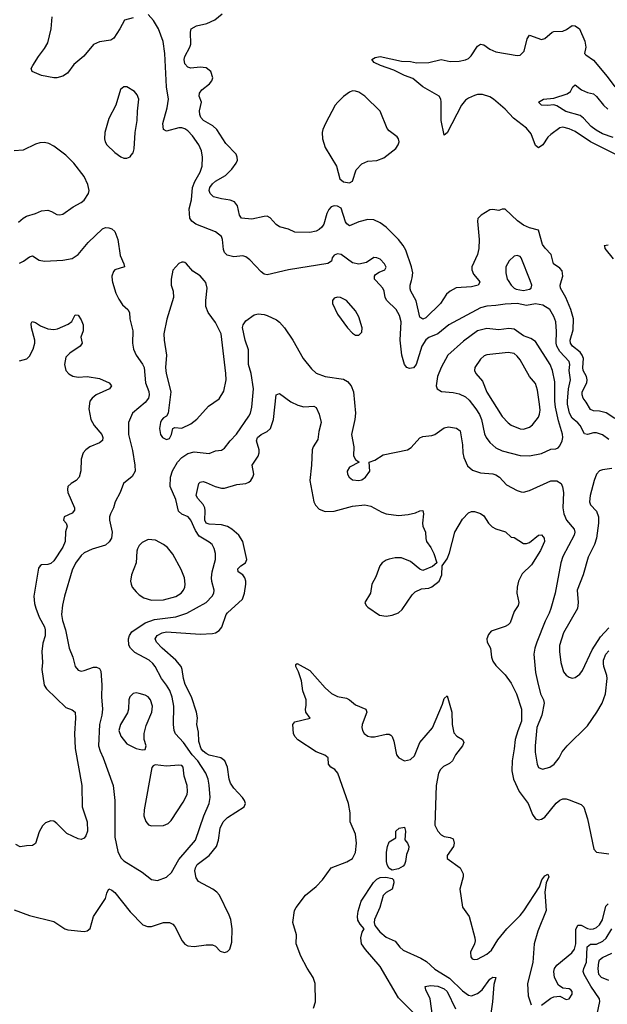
# Model space of a CAD drawing. Header units: inches. Extents: x 1682530 to 1839546, y 640742 to 791647.
# Tile 756 of 923: x 1762726 to 1766581, y 735254 to 741711. Entities that reach past the tile are written whole.
import ezdxf

# ---------------------------------------------------------------- set-up
doc = ezdxf.new("R2010")
doc.units = ezdxf.units.IN
doc.header["$MEASUREMENT"] = 0
doc.layers.add('B7763', color=7, linetype='Continuous')
doc.layers.add('B7764', color=7, linetype='Continuous')

msp = doc.modelspace()

# ---------------------------------------------------------------- linework, layer by layer
at = {"layer": 'B7763', "color": 5}
for points, elevation in [([(1763333.6, 740000), (1763334.7, 739990), (1763358, 739918), (1763377.1, 739877.1), (1763401.3, 739841.3), (1763435.5, 739810), (1763446.4, 739790), (1763448.8, 739750), (1763468.9, 739670), (1763466.4, 739590), (1763472.7, 739550), (1763490.4, 739510), (1763533, 739453), (1763543.8, 739430), (1763551.4, 739330), (1763573.5, 739273.5), (1763576.6, 739250), (1763571.3, 739228.7), (1763550, 739200.7), (1763466, 739130), (1763439.1, 739070), (1763439.2, 738990), (1763465.5, 738885.5), (1763482.3, 738790), (1763483.2, 738750), (1763464.1, 738715.9), (1763407.2, 738670), (1763384.6, 738610), (1763352, 738550), (1763342.3, 738510), (1763322.8, 738470), (1763316.5, 738450), (1763316.5, 738430), (1763333, 738350), (1763328.1, 738310), (1763314.1, 738285.9), (1763290, 738265.3), (1763201.4, 738238.6), (1763150, 738215.8), (1763130, 738198), (1763092.8, 738147.2), (1763070, 738101.6), (1763020.6, 737930), (1763008, 737872), (1763001.6, 737810), (1763007, 737770), (1763026.3, 737710), (1763050.2, 737590), (1763074.6, 737530), (1763090.4, 737470), (1763110, 737445.5), (1763130, 737439.3), (1763150, 737442.4), (1763210, 737464.4), (1763230, 737466), (1763250, 737456.3), (1763258, 737438), (1763266, 737350), (1763262.7, 737270), (1763269.2, 737189.2), (1763264.7, 737150), (1763249.2, 737090), (1763244.2, 736950), (1763253.2, 736913.2), (1763273, 736870), (1763338.5, 736690), (1763350.2, 736590), (1763350.2, 736350), (1763370, 736255.5), (1763390, 736214), (1763410, 736194.6), (1763530, 736120.3), (1763590, 736073.4), (1763630, 736066), (1763690, 736087.6), (1763721.9, 736118.1), (1763770, 736203.6), (1763879.1, 736330), (1763935, 736490), (1763969.8, 736570), (1763975.9, 736610), (1763968.4, 736691.6), (1763961.7, 736730), (1763946.4, 736770), (1763895.3, 736850), (1763858, 736890), (1763800.2, 736970), (1763748.4, 737028.4), (1763738.6, 737050), (1763734.9, 737090), (1763738.1, 737210), (1763727.5, 737267.5), (1763711.3, 737311.3), (1763690, 737347.4), (1763656.2, 737390), (1763614, 737470), (1763599.1, 737490), (1763576.3, 737510), (1763482.1, 737562.1), (1763452.6, 737590), (1763442.6, 737610), (1763441, 737650), (1763446.6, 737673.4), (1763462.3, 737697.7), (1763550, 737755.5), (1763610, 737777.4), (1763750, 737795.1), (1763821.8, 737818.2), (1763950.4, 737889.6), (1763988.6, 737930), (1764000.3, 737950), (1764002.8, 737970), (1763985.9, 738025.9), (1763984.1, 738050), (1763989, 738090), (1764011.6, 738170), (1764010.8, 738210), (1764002.7, 738242.7), (1763988.5, 738268.5), (1763970, 738285.3), (1763904.5, 738324.5), (1763880.4, 738360.4), (1763850, 738428.2), (1763832, 738450), (1763789.3, 738469.3), (1763768.3, 738488.3), (1763750, 738564.2), (1763714, 738650), (1763714.8, 738710), (1763728.6, 738751.4), (1763760.8, 738810), (1763790, 738840.7), (1763830, 738865.2), (1763870, 738876.5), (1763970, 738865.5), (1764010, 738884.6), (1764050, 738888.5), (1764070, 738901.6), (1764106, 738950), (1764148, 738992), (1764229.2, 739110.8), (1764239.3, 739130), (1764249.9, 739170.2), (1764259.6, 739290), (1764244.7, 739390), (1764226.3, 739450), (1764226.2, 739546.2), (1764205.8, 739610), (1764188.7, 739691.3), (1764191.5, 739710), (1764210, 739735.5), (1764265.1, 739774.9), (1764290, 739781.6), (1764330, 739777.6), (1764350, 739770.4), (1764410, 739743.7), (1764430, 739728.4), (1764462.6, 739690), (1764518.7, 739610), (1764586, 739490), (1764640.9, 739420.9), (1764670, 739393.4), (1764730, 739371.1), (1764850, 739353.8), (1764877.2, 739337.2), (1764901.2, 739310), (1764915.2, 739270), (1764928.9, 739130), (1764925.3, 739090), (1764903.6, 738990), (1764918, 738910), (1764914.9, 738850), (1764930, 738826.8), (1764952, 738810), (1764890, 738776.4), (1764873.4, 738750), (1764875.5, 738730), (1764886.9, 738710), (1764910, 738694), (1764950, 738689.2), (1764970, 738693.6), (1764995.4, 738710), (1765023.5, 738750), (1765018, 738810), (1765056.6, 738823.4), (1765110, 738858), (1765270, 738890.3), (1765293.5, 738906.5), (1765350, 738968.7), (1765370, 738978), (1765430, 738983.7), (1765449.7, 738990.3), (1765510, 739034.4), (1765538, 739042), (1765591.6, 739031.6), (1765615.1, 739015.1), (1765630, 738922), (1765633.1, 738870), (1765640.5, 738840.5), (1765664.2, 738784.2), (1765696.3, 738756.3), (1765750, 738739.6), (1765830, 738731.7), (1765850, 738725.2), (1765873.8, 738710), (1765920.4, 738660.4), (1765990, 738623.1), (1766015.1, 738615.1), (1766030, 738612.9), (1766070, 738623.6), (1766210, 738687.2), (1766250, 738686.9), (1766278.9, 738670), (1766287.6, 738647.6), (1766294, 738610), (1766288.9, 738510), (1766295.9, 738470), (1766312.8, 738430), (1766363.5, 738370), (1766367, 738350), (1766362.7, 738330), (1766288.3, 738190), (1766275.6, 738150), (1766238.5, 737950), (1766211, 737850), (1766200.3, 737819.7), (1766172.6, 737767.4), (1766118.4, 737630), (1766104.7, 737590), (1766098.8, 737550), (1766110.2, 737430), (1766122.5, 737370), (1766143.5, 737290), (1766162.2, 737250), (1766166.7, 737230), (1766150.8, 737150), (1766118.8, 737070), (1766107.5, 736950), (1766107.5, 736907.5), (1766120.8, 736830), (1766130, 736806.7), (1766156.2, 736796.2), (1766204.5, 736810), (1766232, 736830), (1766249.5, 736850), (1766264.5, 736870), (1766283.6, 736910), (1766316.3, 736950), (1766450, 737080.4), (1766512.1, 737170), (1766547.4, 737230), (1766568.6, 737290), (1766578.7, 737390), (1766578, 737410), (1766557.5, 737470), (1766555.2, 737490), (1766556.7, 737510), (1766570.5, 737550), (1766590, 737572.8)], 740), ([(1763720.4, 740000), (1763720.5, 739970), (1763734, 739930), (1763734.9, 739890), (1763692.5, 739747.5), (1763672.1, 739650), (1763674, 739610), (1763690.1, 739510.1), (1763683.7, 739430), (1763686.2, 739390), (1763718.8, 739270), (1763699.5, 739130), (1763688.9, 739111.1), (1763670, 739099.6), (1763656.1, 739083.9), (1763649.1, 739070), (1763643.2, 739030), (1763650.2, 738990), (1763662.6, 738970), (1763690, 738958.5), (1763710, 738965.2), (1763722.5, 738990), (1763730, 739030.6), (1763743.7, 739036.3), (1763790, 739032.6), (1763850, 739059.6), (1763888.4, 739091.6), (1763964, 739176), (1764035.5, 739224.5), (1764064.7, 739275.3), (1764079.8, 739350), (1764079.3, 739390), (1764048.3, 739650), (1764010, 739725.1), (1763963.5, 739790), (1763948.3, 739830), (1763946.6, 739870), (1763955.1, 739950), (1763947.3, 739987.3), (1763936.7, 740000)], 760), ([(1766590, 738958), (1766548.1, 738988.1), (1766510, 739001), (1766490, 739001.4), (1766450, 738990.7), (1766430, 738994.8), (1766403.4, 739050), (1766388.2, 739068.2), (1766350, 739098.3), (1766332.9, 739130), (1766319.9, 739190), (1766319.7, 739210), (1766327.1, 739290), (1766338.7, 739350), (1766330.8, 739410), (1766334.2, 739450), (1766330.7, 739470), (1766270, 739533.9), (1766249.5, 739569.5), (1766245.5, 739590), (1766247.2, 739667.2), (1766242.8, 739730), (1766230, 739765.4), (1766203.2, 739810), (1766157.9, 739837.9), (1766110, 739848), (1766050, 739836.9), (1765989, 739849), (1765910, 739845.2), (1765850, 739836), (1765790, 739833.3), (1765750, 739821.5), (1765540.9, 739710), (1765469, 739651), (1765410, 739626.9), (1765390, 739611.4), (1765363.7, 739570), (1765327.1, 739450), (1765310, 739428), (1765282.7, 739422.7), (1765264.7, 739430), (1765251, 739450), (1765232.9, 739510), (1765221.6, 739610), (1765227.9, 739730), (1765218.4, 739770), (1765196.4, 739810), (1765134.6, 739870), (1765124.2, 739890), (1765117.7, 739930), (1765107.4, 739950), (1765062.7, 740000)], 740), ([(1765737.2, 740000), (1765745.3, 739990), (1765734.4, 739970), (1765690, 739959.3), (1765590, 739951.5), (1765550.4, 739930), (1765526.4, 739910), (1765487.4, 739850), (1765390, 739756.8), (1765370, 739746.2), (1765350, 739759.6), (1765327.3, 739867.3), (1765291.2, 739930), (1765286.5, 739946.5), (1765287.4, 739970), (1765296.3, 740000)], 720), ([(1765930.3, 740000), (1765950.3, 739970), (1765970, 739950.3), (1765983.5, 739943.5), (1766030, 739935.5), (1766070, 739943.6), (1766080.7, 739950), (1766086, 739970), (1766074.4, 740000)], 740), ([(1766630, 739094.8), (1766572.1, 739132.1), (1766530, 739143), (1766490, 739146.4), (1766470, 739154), (1766443, 739203), (1766422.7, 739230), (1766415.6, 739250), (1766415.8, 739270), (1766446.7, 739330), (1766449.3, 739350), (1766444.1, 739370), (1766422.7, 739410), (1766419.4, 739430), (1766424.3, 739490), (1766416.8, 739510), (1766402.2, 739530), (1766353.3, 739570), (1766338.7, 739590), (1766336.8, 739610), (1766357.5, 739677.5), (1766359.4, 739750), (1766342, 739810), (1766308, 739890), (1766274.7, 739950), (1766272.2, 739970), (1766280.2, 740000)], 720), ([(1762725.5, 739474.5), (1762772.7, 739487.3), (1762790, 739504.4), (1762814.5, 739550), (1762825.1, 739590), (1762825.1, 739610), (1762803.5, 739690), (1762802, 739718), (1762807.9, 739732.1), (1762830, 739724.9), (1762863.8, 739703.8), (1762910, 739683.2), (1762950, 739679), (1762975.4, 739684.6), (1763044.8, 739715.2), (1763067.5, 739732.5), (1763090, 739774.8), (1763110, 739774), (1763130, 739743), (1763142.8, 739710), (1763142.4, 739670), (1763126.7, 739630), (1763136.3, 739590), (1763123.8, 739570), (1763056.1, 739523.9), (1763030, 739497.6), (1763020.2, 739450), (1763030, 739410.8), (1763049.1, 739389.1), (1763074.2, 739374.2), (1763110, 739365.8), (1763170, 739370.2), (1763250, 739356.9), (1763313, 739330), (1763328.4, 739310), (1763316.4, 739290), (1763228.4, 739250), (1763201.1, 739230), (1763185.5, 739210), (1763179.6, 739159.6), (1763192.7, 739090), (1763215.2, 739050), (1763264.4, 738990), (1763272, 738970), (1763268.9, 738951.1), (1763250, 738936.9), (1763186.7, 738910), (1763159.5, 738890), (1763142.3, 738870), (1763130.2, 738830), (1763128.5, 738751.5), (1763116, 738710), (1763097.6, 738690), (1763063.8, 738670), (1763042.6, 738650), (1763039, 738630), (1763042.4, 738610), (1763086.9, 738510), (1763086.5, 738493.5), (1763070, 738475.1), (1763018, 738450), (1763013.4, 738430), (1763030.3, 738410.3), (1763038.3, 738390), (1763027.3, 738352.7), (1763025, 738290), (1763010, 738252.9), (1762950, 738162.6), (1762930, 738145.4), (1762910, 738138.9), (1762870, 738135.6), (1762860.7, 738130), (1762850, 738114), (1762819.7, 737930), (1762823.4, 737883.4), (1762831.8, 737851.8), (1762853.3, 737793.3), (1762888.5, 737730), (1762893.2, 737710), (1762893, 737670), (1762877.7, 737622.3), (1762872.5, 737567.5), (1762875.6, 737495.6), (1762871, 737449), (1762887.5, 737347.5), (1762903, 737323), (1763030, 737199.7), (1763070, 737186.2), (1763089.4, 737169.4), (1763092.7, 737130), (1763085.1, 737030), (1763090.6, 736930.6), (1763134.8, 736690), (1763136.1, 736550), (1763168.4, 736450), (1763171.1, 736390), (1763160.8, 736359.2), (1763150, 736342.6), (1763130, 736335.3), (1763110, 736338.9), (1763035, 736375), (1762970, 736440.7), (1762950, 736454.5), (1762930, 736458), (1762895.6, 736444.4), (1762875.1, 736424.9), (1762854.1, 736385.9), (1762830, 736309.4), (1762810, 736295.1), (1762770, 736294), (1762730, 736286.3), (1762701.7, 736301.7)], 720), ([(1762690, 735873.4), (1762790, 735836.5), (1762950, 735797.6), (1763021.6, 735750), (1763041.8, 735741.8), (1763150, 735731.7), (1763170, 735735.8), (1763189.7, 735750.3), (1763211, 735830), (1763290, 735948), (1763297.3, 735982.7), (1763310, 736010.5), (1763330, 736003.7), (1763350, 735987.7), (1763450, 735861.6), (1763534.3, 735774.3), (1763564.5, 735764.5), (1763590, 735764.9), (1763670, 735791.5), (1763710, 735790.3), (1763730, 735779.5), (1763744.2, 735764.2), (1763791.1, 735671.1), (1763809.3, 735649.3), (1763830, 735637.4), (1763870, 735633.1), (1763950, 735644.4), (1763990, 735644.9), (1764010, 735634.8), (1764041.7, 735601.7), (1764070, 735593.4), (1764090, 735600.7), (1764105.1, 735614.9), (1764118.3, 735661.7), (1764119.1, 735750), (1764111.1, 735810), (1764099.5, 735839.5), (1764036.9, 735970), (1764019.7, 735990), (1763993.6, 736010), (1763899, 736059), (1763882.9, 736082.9), (1763874.9, 736130), (1763878.6, 736150), (1763890.7, 736170), (1763969, 736230), (1764016.8, 736290), (1764031.3, 736330), (1764042, 736410), (1764061.3, 736450), (1764090, 736478.3), (1764198, 736550), (1764207.3, 736570), (1764201.3, 736590), (1764186.9, 736610), (1764130.5, 736670.5), (1764110, 736704.2), (1764101, 736730), (1764089, 736810), (1764071.9, 736850), (1764046, 736870), (1763970, 736888.6), (1763950, 736898.4), (1763930, 736913.2), (1763916.9, 736930), (1763902.3, 736977.7), (1763898.4, 737038.4), (1763889, 737090), (1763892, 737132), (1763887, 737170), (1763853.6, 737270), (1763812.3, 737352.3), (1763801.3, 737390), (1763792.7, 737450), (1763784.9, 737470), (1763751.1, 737510), (1763659.9, 737590), (1763624, 737630), (1763614.8, 737650), (1763627.4, 737672.6), (1763662, 737690), (1763690, 737696.9), (1763910, 737681.6), (1763990, 737684.9), (1764010, 737690.3), (1764034, 737706), (1764051.8, 737728.2), (1764081.5, 737810), (1764090, 737821.3), (1764188.3, 737911.7), (1764200.7, 737950), (1764210.6, 738009.4), (1764209.8, 738030), (1764204, 738050), (1764190.4, 738070.4), (1764159.6, 738090), (1764156.4, 738110), (1764176.4, 738130), (1764206.9, 738150), (1764216.1, 738170), (1764189.8, 738290), (1764163.8, 738330), (1764116.8, 738370), (1764090, 738386.4), (1764050, 738398.1), (1763970, 738402.7), (1763950, 738409.9), (1763940.1, 738430), (1763943.9, 738490), (1763940.7, 738510), (1763930, 738530.7), (1763894.8, 738570), (1763884.8, 738590), (1763887.8, 738610), (1763902.3, 738670), (1763910, 738678.3), (1763919.5, 738680.5), (1763930, 738682.7), (1763950, 738676.5), (1764008.9, 738648.9), (1764050, 738638.2), (1764070, 738637.8), (1764150, 738662.9), (1764210, 738669.2), (1764230, 738678.3), (1764242.6, 738690), (1764256.1, 738710), (1764262, 738730), (1764251.2, 738790), (1764290.4, 738849.6), (1764297, 738870), (1764297, 738890), (1764280.7, 738950), (1764285.8, 738970), (1764309.7, 738990), (1764349.9, 739010.1), (1764370.8, 739030), (1764392.2, 739090), (1764409.6, 739250), (1764430, 739259.1), (1764504.2, 739204.2), (1764550, 739182.6), (1764590, 739172), (1764656.1, 739176.1), (1764670, 739168), (1764690, 739124), (1764704, 739070), (1764688, 739010), (1764681.5, 738958.5), (1764651.8, 738910), (1764645.3, 738890), (1764641.5, 738790), (1764629.1, 738690), (1764656, 738550), (1764666.8, 738526.8), (1764690, 738501.1), (1764730, 738485.8), (1764788.5, 738488.5), (1764910, 738520.5), (1764990, 738528.7), (1765030, 738520.7), (1765101.7, 738481.7), (1765130, 738471), (1765210, 738458.9), (1765273.5, 738466.5), (1765322, 738478), (1765350, 738490.8), (1765370, 738491.3), (1765374.4, 738470), (1765368.3, 738408.3), (1765370.4, 738390), (1765387.7, 738350), (1765390.5, 738309.5), (1765395.8, 738290), (1765423, 738250), (1765442, 738210), (1765462, 738150), (1765434.8, 738125.2), (1765370, 738099.3), (1765350, 738106.6), (1765290, 738158.4), (1765230, 738182.4), (1765190, 738182), (1765150, 738173.5), (1765130, 738166.6), (1765104.4, 738150), (1765088.7, 738130), (1765062.2, 738057.8), (1765037.1, 738010), (1765028.4, 737950), (1764990.8, 737890), (1764998.8, 737870), (1765010, 737858.8), (1765086.6, 737806.6), (1765130, 737800.4), (1765170, 737806.7), (1765210, 737821.3), (1765235.9, 737844.1), (1765301.3, 737938.7), (1765320.4, 737959.6), (1765361.5, 737978.5), (1765410, 737983), (1765430, 737992.7), (1765477, 738030), (1765496, 738070), (1765498, 738130), (1765530, 738176), (1765546.2, 738213.8), (1765579.7, 738350), (1765630, 738434.9), (1765670, 738476.3), (1765690, 738484.9), (1765710, 738484.9), (1765750, 738473), (1765770, 738458), (1765800.3, 738410), (1765824.6, 738384.6), (1765850, 738371.7), (1765912.1, 738352.1), (1765950, 738318), (1765970, 738314.4), (1766030, 738276.5), (1766050, 738275.5), (1766070, 738281.8), (1766130, 738330.3), (1766150, 738332.2), (1766160.5, 738320.5), (1766167, 738310), (1766169, 738290), (1766143.5, 738230), (1766082.9, 738137.1), (1766023.1, 738076.9), (1765997.8, 738030), (1765988.9, 737990), (1765986.7, 737950), (1766001, 737890), (1765996, 737870), (1765970, 737829.2), (1765943.4, 737756.6), (1765930, 737742), (1765910, 737731.1), (1765819.6, 737700.4), (1765800.5, 737679.5), (1765790.3, 737650), (1765792.9, 737630), (1765815.3, 737590), (1765820.3, 737530), (1765830, 737504.9), (1765850, 737476.4), (1765910, 737415.8), (1765950, 737360.3), (1765984.2, 737290), (1766016.8, 737190), (1766017.6, 737110), (1765992.8, 737047.2), (1765976.6, 736990), (1765970.7, 736930), (1765955.6, 736850), (1765954.5, 736785.5), (1765965.8, 736730), (1766003.6, 736650), (1766060.9, 736570), (1766090, 736498.8), (1766110, 736470.5), (1766130, 736464.4), (1766150, 736468.4), (1766170, 736481.3), (1766246, 736574), (1766270, 736593.8), (1766290, 736601.3), (1766310, 736601.3), (1766330, 736595.2), (1766410, 736564), (1766426.4, 736546.4), (1766451.8, 736470), (1766491.9, 736271.9), (1766510, 736251.5), (1766590, 736240.1)], 720), ([(1766610, 738767.1), (1766550, 738758.7), (1766530, 738751.5), (1766510, 738729.6), (1766493.4, 738690), (1766469.1, 738590), (1766464, 738550), (1766469.4, 738529.4), (1766508.7, 738488.7), (1766522.7, 738450), (1766523.8, 738410), (1766509.5, 738310), (1766497.7, 738270), (1766454.4, 738185.6), (1766421.7, 738070), (1766383.8, 737970), (1766390.2, 737889.8), (1766385, 737850), (1766293.1, 737690), (1766267.8, 737607.8), (1766267, 737567), (1766275.3, 737495.3), (1766294.4, 737434.4), (1766310, 737412.7), (1766330, 737398.7), (1766350, 737393.7), (1766370, 737397), (1766400, 737420), (1766417.3, 737442.7), (1766480.4, 737579.6), (1766536.3, 737663.7), (1766590, 737722.8)], 760), ([(1764654, 735230), (1764667.3, 735270), (1764664.2, 735390), (1764651.6, 735430), (1764611, 735491), (1764569.6, 735570), (1764540.7, 735650), (1764541.2, 735710), (1764519, 735790), (1764529, 735870), (1764539, 735890), (1764601.2, 735970), (1764670, 736026.8), (1764713.2, 736070), (1764769.3, 736150), (1764872.1, 736187.9), (1764909.7, 736210), (1764928.4, 736250), (1764935.8, 736310), (1764929.6, 736370), (1764894.3, 736450), (1764894, 736510), (1764882.4, 736570), (1764813.3, 736770), (1764793, 736793), (1764767.6, 736810), (1764751.6, 736830), (1764749.4, 736869.4), (1764739.1, 736879.1), (1764727.6, 736887.6), (1764670, 736909.6), (1764550, 736987.8), (1764531.6, 737010), (1764523, 737030), (1764517, 737090), (1764530, 737107.3), (1764632.7, 737130), (1764603.7, 737170), (1764600.7, 737190), (1764606.5, 737213.5), (1764604.7, 737250), (1764583.1, 737310), (1764575.2, 737375.2), (1764555.1, 737435.1), (1764537.2, 737470), (1764538, 737482), (1764546, 737490), (1764630, 737444), (1764730.4, 737330), (1764772.4, 737292.4), (1764810, 737273.4), (1764870, 737260.9), (1764890, 737250.3), (1764930, 737217.4), (1764997.3, 737190), (1765003, 737170), (1764971.7, 737090), (1764970.3, 737070), (1764974.9, 737050), (1764986.7, 737030), (1765010, 737013.6), (1765030, 737007.3), (1765052.6, 737007.4), (1765130, 737026.7), (1765150, 737026), (1765159.9, 737019.9), (1765170.2, 737010.2), (1765179.9, 736979.9), (1765197.6, 736890), (1765213, 736870), (1765250, 736851.7), (1765290, 736859.6), (1765316.3, 736883.7), (1765350, 736970.5), (1765433.1, 737066.9), (1765498.7, 737221.3), (1765510, 737258.8), (1765530, 737276), (1765561.7, 737170), (1765563.5, 737090), (1765574.8, 737034.8), (1765593.2, 737013.2), (1765630.4, 736990), (1765638.7, 736970), (1765630.3, 736950), (1765584.3, 736890), (1765564.4, 736850), (1765545.8, 736834.2), (1765506.7, 736813.4), (1765487.1, 736792.9), (1765474.5, 736770), (1765457.2, 736690), (1765450.2, 736430), (1765470, 736388.7), (1765490, 736366), (1765510, 736354.3), (1765550, 736348.7), (1765570, 736339.1), (1765575.3, 736310), (1765571.6, 736290), (1765530.3, 736230), (1765530.3, 736210), (1765614.9, 736150), (1765635.5, 736110), (1765636.3, 736090), (1765613.4, 736010), (1765630.6, 735890.6), (1765674, 735830), (1765712, 735690), (1765713.7, 735670), (1765709, 735650), (1765683.4, 735596.6), (1765685.3, 735565.3), (1765693.2, 735553.2), (1765707.5, 735547.5), (1765730, 735551.3), (1765790, 735583), (1765820.2, 735610), (1765863.6, 735676.4), (1765921.7, 735750), (1766010, 735837.5), (1766033.4, 735866.6), (1766136.4, 736023.6), (1766150.9, 736070), (1766170, 736097.5), (1766190, 736107.7), (1766196.5, 736090), (1766179.4, 736050), (1766171.3, 735990), (1766179.8, 735870), (1766125.6, 735734.4), (1766100.6, 735650), (1766091.4, 735528.6), (1766056.5, 735390), (1766062, 735310), (1766081.3, 735250)], 680), ([(1765357.4, 735150), (1765210, 735296.2), (1765090, 735502.4), (1764993.7, 735613.7), (1764969.4, 735650), (1764964.5, 735690), (1764973.1, 735726.9), (1764985.2, 735750), (1764959.1, 735779.1), (1764945, 735804.9), (1764941.9, 735830), (1764945.7, 735865.7), (1764965.8, 735930), (1765047, 736053), (1765070, 736074.8), (1765090, 736085.5), (1765128.2, 736088.2), (1765170, 736079.1), (1765178, 736070), (1765181.3, 736050), (1765170, 736009.3), (1765130, 735988), (1765110, 735967), (1765087.8, 735890), (1765054.4, 735810), (1765050.4, 735790), (1765055.5, 735770), (1765089.3, 735730), (1765130, 735693.8), (1765190, 735667.6), (1765219.6, 735630), (1765242.4, 735610), (1765357.4, 735557.4), (1765395.4, 735535.4), (1765450, 735484.7), (1765544.6, 735424.6), (1765630, 735343.5), (1765670, 735315.2), (1765690.2, 735310.2), (1765730, 735324.3), (1765759.1, 735350), (1765810, 735418), (1765830, 735431.5), (1765850, 735431), (1765836.4, 735383.6), (1765827.2, 735270), (1765809.2, 735150)], 660), ([(1766150, 735248.9), (1766210, 735294.9), (1766230, 735303.8), (1766270, 735307.7), (1766310, 735285.5), (1766330, 735290.7), (1766350, 735321), (1766350, 735339), (1766341.2, 735350), (1766330, 735355.1), (1766290, 735359.3), (1766260.4, 735380.4), (1766234, 735430), (1766229.7, 735470), (1766235.1, 735490), (1766249.7, 735510), (1766347.5, 735592.5), (1766364.4, 735615.6), (1766373.3, 735650), (1766374.2, 735745.8), (1766386.8, 735773.2), (1766410, 735773.7), (1766450, 735751.8), (1766470, 735747), (1766490, 735748.5), (1766510, 735757.2), (1766530, 735775.5), (1766550, 735808.1), (1766570, 735898.4), (1766587.2, 735912.8)], 680), ([(1766514.9, 735190), (1766532.2, 735272.2), (1766529.1, 735290), (1766472.5, 735372.5), (1766429.9, 735450), (1766423.2, 735470), (1766427.1, 735490), (1766444.8, 735530), (1766448.9, 735631.1), (1766470, 735648.8), (1766510, 735648.1), (1766551.7, 735668.3), (1766572.8, 735687.2), (1766610, 735749.3)], 660), ([(1766589.9, 735409.9), (1766543.5, 735430), (1766524.9, 735450), (1766520.9, 735490), (1766524.2, 735530), (1766530, 735545.2), (1766550, 735560.9), (1766610.3, 735589.7)], 640), ([(1765435.7, 735164.3), (1765419.5, 735290), (1765389.8, 735350), (1765385.1, 735370), (1765421.8, 735378.2), (1765470, 735373.8), (1765510, 735355.5), (1765530, 735338.8), (1765584.4, 735224.4)], 640)]:
    msp.add_lwpolyline(points, dxfattribs=dict(at, elevation=elevation))
for points, elevation in [([(1764810, 739891.8), (1764790, 739885.2), (1764777.3, 739870), (1764777.1, 739850), (1764810, 739778.8), (1764877.3, 739690), (1764910, 739654.8), (1764930, 739642.8), (1764950, 739641), (1764970, 739662), (1764973.6, 739690), (1764950, 739762), (1764930, 739801.2), (1764869.2, 739870), (1764830, 739889.5)], 760), ([(1765790, 739685.5), (1765729.6, 739670.4), (1765637.5, 739602.5), (1765534.7, 739510), (1765490, 739429.6), (1765466.5, 739370), (1765457.6, 739310), (1765464.9, 739290), (1765493.7, 739273.7), (1765570, 739266.8), (1765610, 739258.2), (1765650, 739237.7), (1765675.3, 739215.3), (1765719.3, 739159.3), (1765741.9, 739121.9), (1765754.6, 739090), (1765775.8, 738995.8), (1765786.7, 738970), (1765810, 738937.3), (1765850, 738902.4), (1765890, 738884.1), (1766010, 738853.5), (1766070, 738851), (1766150, 738866), (1766210, 738893.8), (1766243.3, 738896.7), (1766257.3, 738902.7), (1766270, 738915.5), (1766285.1, 738950), (1766288.5, 738970), (1766286.6, 738993.4), (1766260.5, 739080.5), (1766241.2, 739170), (1766236.9, 739210), (1766236.6, 739336.6), (1766221.8, 739410), (1766206.3, 739450), (1766110, 739599.8), (1766079.2, 739619.2), (1766030, 739636.8), (1765970, 739680.7), (1765935.2, 739684.8), (1765870, 739676.5)], 760), ([(1765930, 739529), (1765790, 739513), (1765773.8, 739506.2), (1765750, 739484.2), (1765711.4, 739430), (1765710.2, 739410), (1765719, 739390), (1765761.3, 739341.3), (1765790, 739268.9), (1765890, 739107.9), (1765930, 739066.7), (1765950, 739052.6), (1766010, 739027.2), (1766030, 739026), (1766070, 739038.9), (1766090, 739054.6), (1766130, 739104.9), (1766136.8, 739123.2), (1766139.9, 739150), (1766136.6, 739190), (1766122.4, 739282.4), (1766110, 739324.2), (1766070, 739371.5), (1766010, 739479.8), (1765990, 739505.3), (1765970, 739521.1)], 780), ([(1763570, 738301.6), (1763530, 738282.4), (1763510, 738262.9), (1763498.4, 738241.6), (1763493.9, 738226.1), (1763491.3, 738150), (1763460.8, 738070), (1763454, 738030), (1763456.5, 738010), (1763465.2, 737990), (1763490, 737958), (1763510, 737938.3), (1763539.6, 737919.6), (1763590, 737904.6), (1763670, 737907.5), (1763750, 737928.1), (1763784.8, 737950), (1763801.1, 737970), (1763809, 737990), (1763811.7, 738010), (1763806.6, 738050), (1763785.2, 738105.2), (1763730, 738206), (1763695.1, 738250), (1763669.7, 738269.7), (1763617.7, 738297.7)], 760), ([(1763490, 737296), (1763470, 737292.3), (1763447.9, 737270), (1763442.9, 737250), (1763440.7, 737190), (1763434.2, 737165.8), (1763387.1, 737090), (1763377.2, 737050), (1763390, 737012.4), (1763430, 736962), (1763490, 736930.7), (1763530, 736922.8), (1763550, 736924.7), (1763556, 736950), (1763542.9, 736990), (1763543.5, 737030), (1763557, 737083), (1763592.8, 737170), (1763598.4, 737210), (1763584.7, 737250), (1763570, 737271.3), (1763550, 737281.7), (1763510, 737292.3)], 760), ([(1763614.4, 736825.6), (1763601.1, 736818.9), (1763593.2, 736806.8), (1763542.3, 736530), (1763539.7, 736490), (1763552.8, 736452.8), (1763571.3, 736431.3), (1763590, 736425.5), (1763670, 736427.4), (1763699.6, 736440.4), (1763720, 736460), (1763799.6, 736580.4), (1763823.9, 736630), (1763827.9, 736650), (1763824.5, 736690), (1763805, 736750), (1763799.3, 736810), (1763790, 736819.3), (1763770, 736822.5), (1763690, 736816.4)], 760), ([(1765170, 736133.5), (1765148, 736148), (1765135.8, 736170), (1765131.8, 736190), (1765132.5, 736252.5), (1765138.7, 736290), (1765150, 736320.5), (1765194.5, 736345.5), (1765192.7, 736390), (1765215.3, 736410), (1765250, 736415.5), (1765256.5, 736390), (1765253.3, 736333.3), (1765270.3, 736310), (1765278, 736290), (1765276.5, 736270), (1765263.2, 736236.8), (1765257.6, 736190), (1765250.5, 736170), (1765240.6, 736159.4), (1765210, 736141.7)], 660)]:
    msp.add_lwpolyline(points, close=True, dxfattribs=dict(at, elevation=elevation))
at = {"layer": 'B7764', "color": 5}
for points, elevation in [([(1765062.7, 740000), (1765053.7, 740010), (1765053.6, 740030), (1765060.9, 740039.1), (1765084.7, 740055.3), (1765122, 740070), (1765131, 740089), (1765119.7, 740110), (1765090, 740139.6), (1765070, 740149.5), (1765050, 740152), (1765000.6, 740119.4), (1764950, 740107.6), (1764910, 740117.2), (1764835.6, 740170), (1764810, 740175.5), (1764790, 740166.6), (1764776.5, 740150), (1764771.7, 740128.3), (1764747.2, 740112.8), (1764489.4, 740070.6), (1764350, 740038), (1764330, 740043), (1764310, 740056.9), (1764235.4, 740135.4), (1764210, 740154.7), (1764190, 740162), (1764130, 740156.4), (1764087.6, 740167.6), (1764070, 740184.7), (1764063, 740203), (1764056.7, 740270), (1764049.1, 740290), (1764010, 740319.9), (1763881.7, 740370), (1763855.5, 740390), (1763843.2, 740410), (1763838.2, 740470), (1763853, 740530), (1763860.2, 740610), (1763874.9, 740650), (1763910.6, 740710), (1763922.6, 740750), (1763924.6, 740810), (1763919.3, 740850), (1763902.4, 740890), (1763860.3, 740950), (1763830, 740981), (1763810, 740994.5), (1763790, 741002), (1763770, 741002.4), (1763690, 740980.5), (1763669.8, 740989.8), (1763664.2, 741030), (1763693.9, 741133.9), (1763701.5, 741190), (1763689.8, 741270), (1763678.4, 741490), (1763667.6, 741567.6), (1763636.9, 741650), (1763605.1, 741705.1), (1763570, 741745.2)], 740), ([(1765296.3, 740000), (1765301.7, 740018.3), (1765304.7, 740050), (1765296.5, 740090), (1765258.5, 740198.5), (1765241, 740230), (1765210, 740269.8), (1765129.8, 740350), (1765090, 740379.1), (1765050, 740398.3), (1765010, 740401), (1764950, 740384.9), (1764890, 740358.9), (1764871.8, 740371.8), (1764864.5, 740384.5), (1764834.5, 740474.5), (1764810, 740488), (1764790, 740491.2), (1764770, 740483.6), (1764753.8, 740466.2), (1764741.1, 740438.9), (1764720.3, 740370), (1764708.5, 740350), (1764690, 740334.3), (1764670, 740324), (1764630, 740315.4), (1764530, 740318.4), (1764490, 740336.9), (1764430, 740353.3), (1764408.8, 740368.8), (1764370, 740412), (1764350, 740421.6), (1764330, 740421.3), (1764250, 740403.7), (1764180.7, 740410), (1764168.3, 740428.3), (1764154.2, 740490), (1764135.9, 740515.9), (1764107.7, 740527.7), (1764050, 740535.8), (1763998, 740550), (1763976.8, 740570), (1763969.9, 740589.9), (1763973.8, 740610), (1763990, 740634.5), (1764010, 740651.8), (1764075.4, 740690), (1764118.5, 740730), (1764147.2, 740770), (1764154.5, 740790), (1764153.7, 740810), (1764146.6, 740830), (1764078.4, 740898.4), (1764019, 740990), (1763993.7, 741013.7), (1763932.4, 741050), (1763915.4, 741070), (1763907.5, 741090), (1763906.6, 741113.4), (1763918, 741170), (1763903, 741210), (1763905.6, 741230), (1763921.6, 741250), (1763971.3, 741290), (1763986.6, 741310), (1763992.6, 741330), (1763981.1, 741370), (1763950, 741395.8), (1763910, 741399.9), (1763850, 741393.6), (1763830, 741398.4), (1763810, 741421.6), (1763805.4, 741450), (1763810.6, 741470), (1763843.2, 741530), (1763849.3, 741550), (1763846.6, 741630), (1763851.5, 741650), (1763886.6, 741670), (1763953.1, 741686.9), (1764007, 741710), (1764055.1, 741750)], 720), ([(1763470, 741722), (1763413.4, 741706.6), (1763384.2, 741650), (1763343.1, 741590), (1763323.5, 741576.5), (1763250, 741566), (1763210, 741548.5), (1763147.7, 741472.3), (1763082.5, 741417.5), (1763039.1, 741360.9), (1763010, 741341.1), (1762970, 741330.5), (1762950, 741330.5), (1762870, 741344), (1762808, 741370), (1762802.6, 741390), (1762812.8, 741410), (1762850, 741470.4), (1762890, 741521.3), (1762910, 741559.1), (1762931.8, 741650), (1762939.2, 741730)], 740), ([(1766690, 740800.5), (1766470, 740909.9), (1766370, 740977), (1766330, 740995.4), (1766290, 741006.6), (1766270, 741000.7), (1766210, 740958.2), (1766190, 740939.8), (1766158.6, 740890), (1766130, 740870.8), (1766110, 740885.1), (1766081.6, 740961.6), (1766050, 741000.3), (1765964.3, 741064.3), (1765910, 741125), (1765834, 741190), (1765810, 741203.9), (1765761.2, 741221.2), (1765730, 741220.2), (1765710, 741214.5), (1765670, 741197), (1765650, 741183.1), (1765624.2, 741150), (1765530, 740969.3), (1765510, 740953.2), (1765489.9, 741050), (1765491.6, 741171.6), (1765488.6, 741190), (1765478, 741210), (1765370, 741269.9), (1765304.5, 741324.5), (1765250, 741344.7), (1765180.4, 741380.4), (1765093.3, 741410), (1765052.3, 741430), (1765037.2, 741450), (1765057.6, 741462.4), (1765090, 741468.4), (1765230, 741438.2), (1765290, 741435.6), (1765330, 741428.1), (1765410, 741430.2), (1765490, 741449.1), (1765550, 741437.5), (1765610, 741439.7), (1765650, 741447.5), (1765670, 741456.9), (1765687.1, 741472.8), (1765730, 741536.5), (1765750, 741550.3), (1765770, 741546.7), (1765810, 741516.9), (1765850, 741499), (1765990, 741474.9), (1766010, 741479.1), (1766035.2, 741504.8), (1766054.2, 741585.8), (1766070, 741608.4), (1766150, 741581.5), (1766171.7, 741588.3), (1766219.3, 741630), (1766230, 741634), (1766290, 741635.8), (1766313.9, 741646.1), (1766350, 741671.8), (1766370, 741671.6), (1766397.3, 741650), (1766434.1, 741570), (1766440.2, 741530), (1766430.4, 741490), (1766439.5, 741479.5), (1766490, 741446), (1766579.3, 741339.3), (1766630, 741270.2)], 680), ([(1766618.8, 740938.8), (1766550, 740963), (1766506.6, 740986.6), (1766474.9, 741010), (1766424.5, 741064.5), (1766401.9, 741081.9), (1766309.2, 741109.2), (1766250, 741146.2), (1766230, 741153.3), (1766187.8, 741147.8), (1766149.7, 741149.7), (1766129, 741170), (1766162, 741190), (1766230, 741196.9), (1766316.4, 741223.6), (1766339.7, 741240.2), (1766354, 741270), (1766370, 741282.8), (1766410.6, 741250), (1766450, 741233.8), (1766490, 741223.9), (1766510, 741208), (1766556.3, 741150), (1766584.1, 741124.1)], 660), ([(1762717.6, 740382.4), (1762750, 740410.2), (1762770, 740422), (1762830, 740439.1), (1762870, 740456.9), (1762910, 740461.5), (1762934.1, 740454.1), (1762970, 740434.4), (1762990, 740430.4), (1763010, 740435.8), (1763076.4, 740483.6), (1763130, 740512.2), (1763150, 740528.4), (1763178.5, 740570), (1763181.5, 740590), (1763174, 740630), (1763150, 740682.9), (1763081.7, 740770), (1763030, 740823.1), (1762950, 740881.6), (1762918.3, 740898.3), (1762890, 740904.5), (1762857.5, 740902.5), (1762830, 740894.5), (1762750, 740856.3), (1762690, 740849.8)], 760), ([(1766280.2, 740000), (1766288.2, 740030), (1766284.5, 740064.5), (1766270, 740081.7), (1766227.9, 740110), (1766212.5, 740170), (1766172.2, 740212.2), (1766156.4, 740236.4), (1766129.8, 740329.8), (1766070, 740345.5), (1766030, 740363.7), (1765992.4, 740392.4), (1765910, 740469.3), (1765890, 740469.2), (1765870, 740459.3), (1765830, 740467), (1765810, 740464.5), (1765754, 740430), (1765732.3, 740407.7), (1765728.7, 740390), (1765739.3, 740270), (1765737.5, 740210), (1765729.2, 740170), (1765692.9, 740090), (1765692, 740070), (1765702.8, 740042.8), (1765737.2, 740000)], 720), ([(1762725.5, 740114.5), (1762752.2, 740127.8), (1762790, 740156.5), (1762810, 740162), (1762854.7, 740134.7), (1762890, 740126.3), (1763010, 740133.8), (1763070, 740145.5), (1763110, 740171.6), (1763174.7, 740250), (1763270, 740339.5), (1763290, 740348.5), (1763310, 740346.4), (1763330, 740338.4), (1763350, 740321.6), (1763370.2, 740270), (1763384.8, 740164.8), (1763410.3, 740110), (1763414, 740090), (1763350.2, 740069.8), (1763340.8, 740059.2), (1763330.2, 740030), (1763333.6, 740000)], 740), ([(1766621.7, 740141.7), (1766566.4, 740210), (1766564.7, 740224.7), (1766559.3, 740230), (1766586.3, 740233.7)], 680), ([(1763936.7, 740000), (1763910, 740032), (1763861.3, 740061.3), (1763821.2, 740110), (1763810, 740119.3), (1763800.2, 740120.2), (1763790, 740120.9), (1763770, 740112), (1763730, 740069), (1763720.3, 740010), (1763720.4, 740000)], 760), ([(1766074.4, 740000), (1766016.2, 740150), (1766010, 740158), (1765990, 740164.5), (1765970, 740159.5), (1765938, 740130), (1765915.3, 740090), (1765914.6, 740050), (1765923.6, 740010), (1765930.3, 740000)], 740)]:
    msp.add_lwpolyline(points, dxfattribs=dict(at, elevation=elevation))
for points, elevation in [([(1763430, 741269.5), (1763410.5, 741269.5), (1763386.7, 741253.3), (1763358, 741150), (1763310, 741062), (1763285.8, 740970), (1763282.7, 740930), (1763286.3, 740910), (1763297.6, 740890), (1763350, 740839.5), (1763390, 740810.5), (1763410, 740803), (1763430, 740803), (1763450, 740810.7), (1763458.6, 740821.4), (1763470, 740838.8), (1763476.5, 740863.5), (1763483.2, 740970), (1763498, 741050), (1763499.2, 741110), (1763508.2, 741190), (1763498, 741218), (1763480.4, 741240.4)], 760), ([(1764910, 741243.5), (1764890, 741235.3), (1764850, 741206.6), (1764812.3, 741170), (1764796.5, 741150), (1764731.5, 741030), (1764713.8, 740990), (1764710.2, 740970), (1764713, 740930), (1764730, 740872.7), (1764804, 740750), (1764827.3, 740667.3), (1764850, 740648), (1764890, 740641), (1764910, 740652), (1764934, 740726), (1764970, 740765.5), (1765010, 740782.4), (1765070, 740787.4), (1765115.7, 740804.3), (1765194.1, 740865.9), (1765209.6, 740890), (1765215.6, 740910), (1765211.8, 740930), (1765202.7, 740942.7), (1765150, 740981.6), (1765137.2, 740997.2), (1765091.5, 741111.5), (1764989.9, 741209.9), (1764950, 741236.2), (1764930, 741243.1)], 720)]:
    msp.add_lwpolyline(points, close=True, dxfattribs=dict(at, elevation=elevation))

doc.saveas('drawing.dxf')
